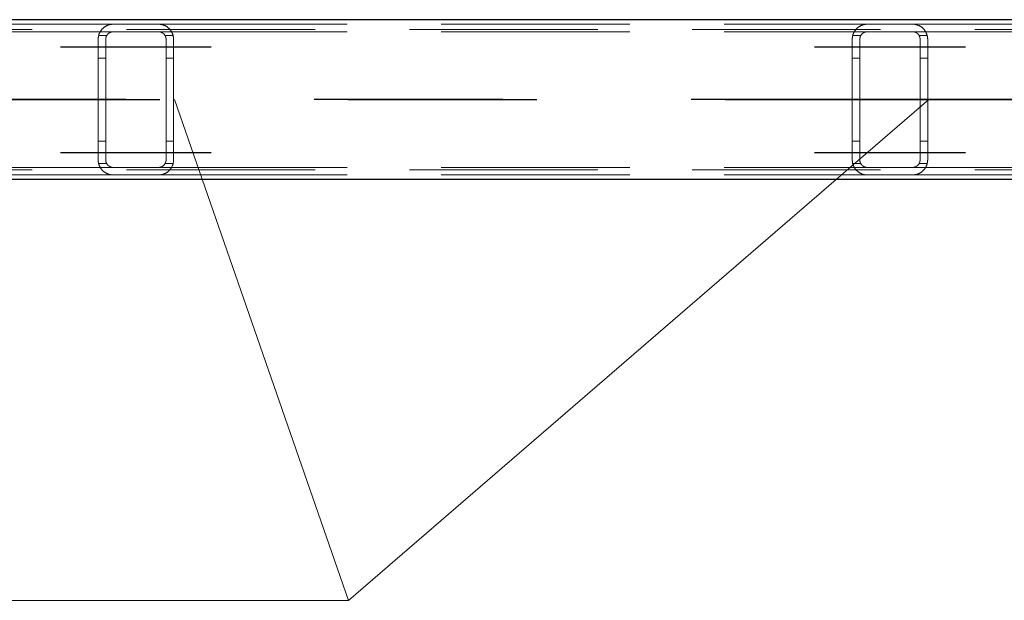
# Model space of a CAD drawing. Header units: millimetres. Extents: x -851 to 2, y 9346 to 10016.
# Tile 447 of 505: x -206 to -193, y 9574 to 9582. Entities that reach past the tile are written whole.
import ezdxf

# ---------------------------------------------------------------- set-up
doc = ezdxf.new("R2010")
doc.units = ezdxf.units.MM
doc.header["$LTSCALE"] = 10
doc.linetypes.add('HIDDEN', pattern=[0.375, 0.25, -0.125])
doc.linetypes.add('MITTE', pattern=[2, 1.25, -0.25, 0.25, -0.25])
for name, color, linetype, lineweight in [('PS_Hidden', 2, 'HIDDEN', 9), ('PS_Pos', 1, 'Continuous', 15), ('PS_Shape', 161, 'Continuous', 30), ('PS_SOLID', 7, 'Continuous', 30)]:
    doc.layers.add(name, color=color, linetype=linetype, lineweight=lineweight)
doc.layers.add('PS_Mid', color=5, linetype='MITTE')

# ---------------------------------------------------------------- blocks, each defined once
blk = doc.blocks.new('*X865')
at = {"layer": 'PS_Hidden', "color": 2, "linetype": 'HIDDEN'}
for p, q in [((-214.192, 9581.828), (-204.792, 9581.828)), ((-204.888, 9581.804), (-204.883, 9581.806)), ((-204.883, 9581.806), (-204.879, 9581.809)), ((-204.879, 9581.809), (-204.874, 9581.811)), ((-204.874, 9581.811), (-204.869, 9581.813)), ((-204.869, 9581.813), (-204.864, 9581.815)), ((-204.864, 9581.815), (-204.858, 9581.817)), ((-204.858, 9581.817), (-204.853, 9581.819)), ((-204.853, 9581.819), (-204.847, 9581.821)), ((-204.847, 9581.821), (-204.842, 9581.822)), ((-204.842, 9581.822), (-204.835, 9581.824)), ((-204.835, 9581.824), (-204.829, 9581.825)), ((-204.829, 9581.825), (-204.822, 9581.826)), ((-204.822, 9581.826), (-204.815, 9581.827)), ((-204.815, 9581.827), (-204.807, 9581.828)), ((-204.807, 9581.828), (-204.8, 9581.828)), ((-204.8, 9581.828), (-204.792, 9581.828)), ((-204.792, 9581.828), (-204.192, 9581.828)), ((-204.792, 9581.828), (-204.792, 9581.828)), ((-204.192, 9581.828), (-194.792, 9581.828)), ((-204.192, 9581.828), (-204.185, 9581.828)), ((-204.185, 9581.828), (-204.178, 9581.828)), ((-204.178, 9581.828), (-204.171, 9581.827)), ((-204.171, 9581.827), (-204.164, 9581.826)), ((-204.164, 9581.826), (-204.157, 9581.825)), ((-204.157, 9581.825), (-204.15, 9581.824)), ((-204.15, 9581.824), (-204.143, 9581.822)), ((-204.143, 9581.822), (-204.137, 9581.821)), ((-204.137, 9581.821), (-204.131, 9581.819)), ((-204.131, 9581.819), (-204.126, 9581.817)), ((-204.126, 9581.817), (-204.121, 9581.815)), ((-204.121, 9581.815), (-204.116, 9581.813)), ((-204.116, 9581.813), (-204.111, 9581.811)), ((-204.111, 9581.811), (-204.106, 9581.809)), ((-204.106, 9581.809), (-204.101, 9581.806)), ((-204.101, 9581.806), (-204.096, 9581.804)), ((-194.888, 9581.804), (-194.883, 9581.806)), ((-194.883, 9581.806), (-194.879, 9581.809)), ((-194.879, 9581.809), (-194.874, 9581.811)), ((-194.874, 9581.811), (-194.869, 9581.813)), ((-194.869, 9581.813), (-194.864, 9581.815)), ((-194.864, 9581.815), (-194.858, 9581.817)), ((-194.858, 9581.817), (-194.853, 9581.819)), ((-194.853, 9581.819), (-194.847, 9581.821)), ((-194.847, 9581.821), (-194.842, 9581.822)), ((-194.842, 9581.822), (-194.835, 9581.824)), ((-194.835, 9581.824), (-194.829, 9581.825)), ((-194.829, 9581.825), (-194.822, 9581.826)), ((-194.822, 9581.826), (-194.815, 9581.827)), ((-194.815, 9581.827), (-194.807, 9581.828)), ((-194.807, 9581.828), (-194.8, 9581.828)), ((-194.8, 9581.828), (-194.792, 9581.828)), ((-194.792, 9581.828), (-194.192, 9581.828)), ((-194.792, 9581.828), (-194.792, 9581.828)), ((-194.192, 9581.828), (-184.844, 9581.828)), ((-194.192, 9581.828), (-194.185, 9581.828)), ((-194.185, 9581.828), (-194.178, 9581.828)), ((-194.178, 9581.828), (-194.171, 9581.827)), ((-194.171, 9581.827), (-194.164, 9581.826)), ((-194.164, 9581.826), (-194.157, 9581.825)), ((-194.157, 9581.825), (-194.15, 9581.824)), ((-194.15, 9581.824), (-194.143, 9581.822)), ((-194.143, 9581.822), (-194.137, 9581.821)), ((-194.137, 9581.821), (-194.131, 9581.819)), ((-194.131, 9581.819), (-194.126, 9581.817)), ((-194.126, 9581.817), (-194.121, 9581.815)), ((-194.121, 9581.815), (-194.116, 9581.813)), ((-194.116, 9581.813), (-194.111, 9581.811)), ((-194.111, 9581.811), (-194.106, 9581.809)), ((-194.106, 9581.809), (-194.101, 9581.806)), ((-194.101, 9581.806), (-194.096, 9581.804)), ((-187.116, 9581.758), (-423.956, 9581.758)), ((-214.192, 9581.728), (-204.792, 9581.728)), ((-204.988, 9581.672), (-204.987, 9581.676)), ((-204.987, 9581.676), (-204.985, 9581.681)), ((-204.879, 9581.678), (-204.986, 9581.678)), ((-204.985, 9581.681), (-204.984, 9581.685)), ((-204.984, 9581.685), (-204.983, 9581.69)), ((-204.983, 9581.69), (-204.981, 9581.694)), ((-204.981, 9581.694), (-204.98, 9581.699)), ((-204.98, 9581.699), (-204.978, 9581.703)), ((-204.978, 9581.703), (-204.976, 9581.708)), ((-204.976, 9581.708), (-204.974, 9581.712)), ((-204.974, 9581.712), (-204.972, 9581.716)), ((-204.972, 9581.716), (-204.97, 9581.72)), ((-204.97, 9581.72), (-204.968, 9581.724)), ((-204.968, 9581.724), (-204.966, 9581.728)), ((-204.966, 9581.728), (-204.963, 9581.732)), ((-204.963, 9581.732), (-204.961, 9581.736)), ((-204.961, 9581.736), (-204.958, 9581.74)), ((-204.958, 9581.74), (-204.956, 9581.744)), ((-204.956, 9581.744), (-204.953, 9581.747)), ((-204.953, 9581.747), (-204.95, 9581.751)), ((-204.95, 9581.751), (-204.948, 9581.754)), ((-204.948, 9581.754), (-204.945, 9581.758)), ((-204.945, 9581.758), (-204.942, 9581.761)), ((-204.942, 9581.761), (-204.939, 9581.765)), ((-204.939, 9581.765), (-204.936, 9581.768)), ((-204.936, 9581.768), (-204.933, 9581.771)), ((-204.933, 9581.771), (-204.929, 9581.774)), ((-204.929, 9581.774), (-204.926, 9581.777)), ((-204.926, 9581.777), (-204.923, 9581.78)), ((-204.923, 9581.78), (-204.92, 9581.783)), ((-204.92, 9581.783), (-204.916, 9581.786)), ((-204.916, 9581.786), (-204.913, 9581.788)), ((-204.913, 9581.788), (-204.909, 9581.791)), ((-204.909, 9581.791), (-204.905, 9581.794)), ((-204.905, 9581.794), (-204.901, 9581.796)), ((-204.901, 9581.796), (-204.897, 9581.799)), ((-204.897, 9581.799), (-204.893, 9581.801)), ((-204.893, 9581.801), (-204.888, 9581.804)), ((-204.88, 9581.676), (-204.881, 9581.674)), ((-204.879, 9581.678), (-204.88, 9581.676)), ((-204.878, 9581.68), (-204.879, 9581.678)), ((-204.877, 9581.682), (-204.878, 9581.68)), ((-204.875, 9581.684), (-204.877, 9581.682)), ((-204.874, 9581.686), (-204.875, 9581.684)), ((-204.873, 9581.688), (-204.874, 9581.686)), ((-204.871, 9581.69), (-204.873, 9581.688)), ((-204.87, 9581.692), (-204.871, 9581.69)), ((-204.868, 9581.693), (-204.87, 9581.692)), ((-204.867, 9581.695), (-204.868, 9581.693)), ((-204.865, 9581.697), (-204.867, 9581.695)), ((-204.864, 9581.699), (-204.865, 9581.697)), ((-204.862, 9581.7), (-204.864, 9581.699)), ((-204.86, 9581.702), (-204.862, 9581.7)), ((-204.858, 9581.703), (-204.86, 9581.702)), ((-204.857, 9581.705), (-204.858, 9581.703)), ((-204.855, 9581.707), (-204.857, 9581.705)), ((-204.853, 9581.708), (-204.855, 9581.707)), ((-204.851, 9581.71), (-204.853, 9581.708)), ((-204.849, 9581.711), (-204.851, 9581.71)), ((-204.847, 9581.712), (-204.849, 9581.711)), ((-204.844, 9581.714), (-204.847, 9581.712)), ((-204.842, 9581.715), (-204.844, 9581.714)), ((-204.84, 9581.717), (-204.842, 9581.715)), ((-204.837, 9581.718), (-204.84, 9581.717)), ((-204.835, 9581.719), (-204.837, 9581.718)), ((-204.832, 9581.72), (-204.835, 9581.719)), ((-204.829, 9581.721), (-204.832, 9581.72)), ((-204.827, 9581.722), (-204.829, 9581.721)), ((-204.824, 9581.723), (-204.827, 9581.722)), ((-204.821, 9581.724), (-204.824, 9581.723)), ((-204.818, 9581.725), (-204.821, 9581.724)), ((-204.815, 9581.726), (-204.818, 9581.725)), ((-204.812, 9581.726), (-204.815, 9581.726)), ((-204.809, 9581.727), (-204.812, 9581.726)), ((-204.806, 9581.728), (-204.809, 9581.727)), ((-204.802, 9581.728), (-204.806, 9581.728)), ((-204.799, 9581.728), (-204.802, 9581.728)), ((-204.796, 9581.728), (-204.799, 9581.728)), ((-204.792, 9581.728), (-204.796, 9581.728)), ((-204.192, 9581.728), (-204.792, 9581.728)), ((-204.192, 9581.728), (-194.792, 9581.728)), ((-204.189, 9581.728), (-204.192, 9581.728)), ((-204.192, 9581.728), (-204.192, 9581.728)), ((-204.186, 9581.728), (-204.189, 9581.728)), ((-204.183, 9581.728), (-204.186, 9581.728)), ((-204.179, 9581.728), (-204.183, 9581.728)), ((-204.176, 9581.727), (-204.179, 9581.728)), ((-204.173, 9581.726), (-204.176, 9581.727)), ((-204.169, 9581.726), (-204.173, 9581.726)), ((-204.166, 9581.725), (-204.169, 9581.726)), ((-204.163, 9581.724), (-204.166, 9581.725)), ((-204.16, 9581.723), (-204.163, 9581.724)), ((-204.157, 9581.722), (-204.16, 9581.723)), ((-204.155, 9581.721), (-204.157, 9581.722)), ((-204.152, 9581.72), (-204.155, 9581.721)), ((-204.149, 9581.719), (-204.152, 9581.72)), ((-204.147, 9581.717), (-204.149, 9581.719)), ((-204.144, 9581.716), (-204.147, 9581.717)), ((-204.142, 9581.715), (-204.144, 9581.716)), ((-204.139, 9581.713), (-204.142, 9581.715)), ((-204.137, 9581.712), (-204.139, 9581.713)), ((-204.135, 9581.71), (-204.137, 9581.712)), ((-204.133, 9581.709), (-204.135, 9581.71)), ((-204.131, 9581.707), (-204.133, 9581.709)), ((-204.129, 9581.705), (-204.131, 9581.707)), ((-204.127, 9581.704), (-204.129, 9581.705)), ((-204.125, 9581.702), (-204.127, 9581.704)), ((-204.123, 9581.7), (-204.125, 9581.702)), ((-204.121, 9581.699), (-204.123, 9581.7)), ((-204.12, 9581.697), (-204.121, 9581.699)), ((-204.118, 9581.695), (-204.12, 9581.697)), ((-204.117, 9581.694), (-204.118, 9581.695)), ((-204.115, 9581.692), (-204.117, 9581.694)), ((-204.114, 9581.69), (-204.115, 9581.692)), ((-204.112, 9581.688), (-204.114, 9581.69)), ((-204.111, 9581.686), (-204.112, 9581.688)), ((-204.11, 9581.685), (-204.111, 9581.686)), ((-204.108, 9581.683), (-204.11, 9581.685)), ((-204.107, 9581.681), (-204.108, 9581.683)), ((-204.106, 9581.679), (-204.107, 9581.681)), ((-204.105, 9581.677), (-204.106, 9581.679)), ((-203.999, 9581.678), (-204.106, 9581.678)), ((-204.104, 9581.675), (-204.105, 9581.677)), ((-204.103, 9581.673), (-204.104, 9581.675)), ((-204.096, 9581.804), (-204.092, 9581.801)), ((-204.092, 9581.801), (-204.087, 9581.798)), ((-204.087, 9581.798), (-204.083, 9581.796)), ((-204.083, 9581.796), (-204.079, 9581.793)), ((-204.079, 9581.793), (-204.075, 9581.79)), ((-204.075, 9581.79), (-204.071, 9581.787)), ((-204.071, 9581.787), (-204.067, 9581.784)), ((-204.067, 9581.784), (-204.063, 9581.781)), ((-204.063, 9581.781), (-204.06, 9581.778)), ((-204.06, 9581.778), (-204.056, 9581.775)), ((-204.056, 9581.775), (-204.053, 9581.772)), ((-204.053, 9581.772), (-204.05, 9581.769)), ((-204.05, 9581.769), (-204.047, 9581.766)), ((-204.047, 9581.766), (-204.044, 9581.763)), ((-204.044, 9581.763), (-204.041, 9581.759)), ((-204.041, 9581.759), (-204.038, 9581.756)), ((-204.038, 9581.756), (-204.036, 9581.753)), ((-204.036, 9581.753), (-204.033, 9581.749)), ((-204.033, 9581.749), (-204.03, 9581.745)), ((-204.03, 9581.745), (-204.028, 9581.742)), ((-204.028, 9581.742), (-204.025, 9581.738)), ((-204.025, 9581.738), (-204.023, 9581.734)), ((-204.023, 9581.734), (-204.02, 9581.73)), ((-204.02, 9581.73), (-204.018, 9581.726)), ((-204.018, 9581.726), (-204.016, 9581.722)), ((-204.016, 9581.722), (-204.014, 9581.718)), ((-204.014, 9581.718), (-204.012, 9581.714)), ((-204.012, 9581.714), (-204.01, 9581.71)), ((-204.01, 9581.71), (-204.008, 9581.706)), ((-204.008, 9581.706), (-204.006, 9581.702)), ((-204.006, 9581.702), (-204.005, 9581.697)), ((-204.005, 9581.697), (-204.003, 9581.693)), ((-204.003, 9581.693), (-204.002, 9581.688)), ((-204.002, 9581.688), (-204, 9581.684)), ((-204, 9581.684), (-203.999, 9581.679)), ((-203.999, 9581.679), (-203.998, 9581.675)), ((-203.998, 9581.675), (-203.997, 9581.67)), ((-194.988, 9581.672), (-194.987, 9581.676)), ((-194.987, 9581.676), (-194.985, 9581.681)), ((-194.879, 9581.678), (-194.986, 9581.678)), ((-194.985, 9581.681), (-194.984, 9581.685)), ((-194.984, 9581.685), (-194.983, 9581.69)), ((-194.983, 9581.69), (-194.981, 9581.694)), ((-194.981, 9581.694), (-194.98, 9581.699)), ((-194.98, 9581.699), (-194.978, 9581.703)), ((-194.978, 9581.703), (-194.976, 9581.708)), ((-194.976, 9581.708), (-194.974, 9581.712)), ((-194.974, 9581.712), (-194.972, 9581.716)), ((-194.972, 9581.716), (-194.97, 9581.72)), ((-194.97, 9581.72), (-194.968, 9581.724)), ((-194.968, 9581.724), (-194.966, 9581.728)), ((-194.966, 9581.728), (-194.963, 9581.732)), ((-194.963, 9581.732), (-194.961, 9581.736)), ((-194.961, 9581.736), (-194.958, 9581.74)), ((-194.958, 9581.74), (-194.956, 9581.744)), ((-194.956, 9581.744), (-194.953, 9581.747)), ((-194.953, 9581.747), (-194.95, 9581.751)), ((-194.95, 9581.751), (-194.948, 9581.754)), ((-194.948, 9581.754), (-194.945, 9581.758)), ((-194.945, 9581.758), (-194.942, 9581.761)), ((-194.942, 9581.761), (-194.939, 9581.765)), ((-194.939, 9581.765), (-194.936, 9581.768)), ((-194.936, 9581.768), (-194.933, 9581.771)), ((-194.933, 9581.771), (-194.929, 9581.774)), ((-194.929, 9581.774), (-194.926, 9581.777)), ((-194.926, 9581.777), (-194.923, 9581.78)), ((-194.923, 9581.78), (-194.92, 9581.783)), ((-194.92, 9581.783), (-194.916, 9581.786)), ((-194.916, 9581.786), (-194.913, 9581.788)), ((-194.913, 9581.788), (-194.909, 9581.791)), ((-194.909, 9581.791), (-194.905, 9581.794)), ((-194.905, 9581.794), (-194.901, 9581.796)), ((-194.901, 9581.796), (-194.897, 9581.799)), ((-194.897, 9581.799), (-194.893, 9581.801)), ((-194.893, 9581.801), (-194.888, 9581.804)), ((-194.88, 9581.676), (-194.881, 9581.674)), ((-194.879, 9581.678), (-194.88, 9581.676)), ((-194.878, 9581.68), (-194.879, 9581.678)), ((-194.877, 9581.682), (-194.878, 9581.68)), ((-194.875, 9581.684), (-194.877, 9581.682)), ((-194.874, 9581.686), (-194.875, 9581.684)), ((-194.873, 9581.688), (-194.874, 9581.686)), ((-194.871, 9581.69), (-194.873, 9581.688)), ((-194.87, 9581.692), (-194.871, 9581.69)), ((-194.868, 9581.693), (-194.87, 9581.692)), ((-194.867, 9581.695), (-194.868, 9581.693)), ((-194.865, 9581.697), (-194.867, 9581.695)), ((-194.864, 9581.699), (-194.865, 9581.697)), ((-194.862, 9581.7), (-194.864, 9581.699)), ((-194.86, 9581.702), (-194.862, 9581.7)), ((-194.858, 9581.703), (-194.86, 9581.702)), ((-194.857, 9581.705), (-194.858, 9581.703)), ((-194.855, 9581.707), (-194.857, 9581.705)), ((-194.853, 9581.708), (-194.855, 9581.707)), ((-194.851, 9581.71), (-194.853, 9581.708)), ((-194.849, 9581.711), (-194.851, 9581.71)), ((-194.847, 9581.712), (-194.849, 9581.711)), ((-194.844, 9581.714), (-194.847, 9581.712)), ((-194.842, 9581.715), (-194.844, 9581.714)), ((-194.84, 9581.717), (-194.842, 9581.715)), ((-194.837, 9581.718), (-194.84, 9581.717)), ((-194.835, 9581.719), (-194.837, 9581.718)), ((-194.832, 9581.72), (-194.835, 9581.719)), ((-194.829, 9581.721), (-194.832, 9581.72)), ((-194.827, 9581.722), (-194.829, 9581.721)), ((-194.824, 9581.723), (-194.827, 9581.722)), ((-194.821, 9581.724), (-194.824, 9581.723)), ((-194.818, 9581.725), (-194.821, 9581.724)), ((-194.815, 9581.726), (-194.818, 9581.725)), ((-194.812, 9581.726), (-194.815, 9581.726)), ((-194.809, 9581.727), (-194.812, 9581.726)), ((-194.806, 9581.728), (-194.809, 9581.727)), ((-194.802, 9581.728), (-194.806, 9581.728)), ((-194.799, 9581.728), (-194.802, 9581.728)), ((-194.796, 9581.728), (-194.799, 9581.728)), ((-194.792, 9581.728), (-194.796, 9581.728)), ((-194.192, 9581.728), (-194.792, 9581.728)), ((-194.192, 9581.728), (-185.052, 9581.728)), ((-194.189, 9581.728), (-194.192, 9581.728)), ((-194.186, 9581.728), (-194.189, 9581.728)), ((-194.183, 9581.728), (-194.186, 9581.728)), ((-194.179, 9581.728), (-194.183, 9581.728)), ((-194.176, 9581.727), (-194.179, 9581.728)), ((-194.173, 9581.726), (-194.176, 9581.727)), ((-194.169, 9581.726), (-194.173, 9581.726)), ((-194.166, 9581.725), (-194.169, 9581.726)), ((-194.163, 9581.724), (-194.166, 9581.725)), ((-194.16, 9581.723), (-194.163, 9581.724)), ((-194.157, 9581.722), (-194.16, 9581.723)), ((-194.155, 9581.721), (-194.157, 9581.722)), ((-194.152, 9581.72), (-194.155, 9581.721)), ((-194.149, 9581.719), (-194.152, 9581.72)), ((-194.147, 9581.717), (-194.149, 9581.719)), ((-194.144, 9581.716), (-194.147, 9581.717)), ((-194.142, 9581.715), (-194.144, 9581.716)), ((-194.139, 9581.713), (-194.142, 9581.715)), ((-194.137, 9581.712), (-194.139, 9581.713)), ((-194.135, 9581.71), (-194.137, 9581.712)), ((-194.133, 9581.709), (-194.135, 9581.71)), ((-194.131, 9581.707), (-194.133, 9581.709)), ((-194.129, 9581.705), (-194.131, 9581.707)), ((-194.127, 9581.704), (-194.129, 9581.705)), ((-194.125, 9581.702), (-194.127, 9581.704)), ((-194.123, 9581.7), (-194.125, 9581.702)), ((-194.121, 9581.699), (-194.123, 9581.7)), ((-194.12, 9581.697), (-194.121, 9581.699)), ((-194.118, 9581.695), (-194.12, 9581.697)), ((-194.117, 9581.694), (-194.118, 9581.695)), ((-194.115, 9581.692), (-194.117, 9581.694)), ((-194.114, 9581.69), (-194.115, 9581.692)), ((-194.112, 9581.688), (-194.114, 9581.69)), ((-194.111, 9581.686), (-194.112, 9581.688)), ((-194.11, 9581.685), (-194.111, 9581.686)), ((-194.108, 9581.683), (-194.11, 9581.685)), ((-194.107, 9581.681), (-194.108, 9581.683)), ((-194.106, 9581.679), (-194.107, 9581.681)), ((-194.105, 9581.677), (-194.106, 9581.679)), ((-193.999, 9581.678), (-194.106, 9581.678)), ((-194.104, 9581.675), (-194.105, 9581.677)), ((-194.103, 9581.673), (-194.104, 9581.675)), ((-194.096, 9581.804), (-194.092, 9581.801)), ((-194.092, 9581.801), (-194.087, 9581.798)), ((-194.087, 9581.798), (-194.083, 9581.796)), ((-194.083, 9581.796), (-194.079, 9581.793)), ((-194.079, 9581.793), (-194.075, 9581.79)), ((-194.075, 9581.79), (-194.071, 9581.787)), ((-194.071, 9581.787), (-194.067, 9581.784)), ((-194.067, 9581.784), (-194.063, 9581.781)), ((-194.063, 9581.781), (-194.06, 9581.778)), ((-194.06, 9581.778), (-194.056, 9581.775)), ((-194.056, 9581.775), (-194.053, 9581.772)), ((-194.053, 9581.772), (-194.05, 9581.769)), ((-194.05, 9581.769), (-194.047, 9581.766)), ((-194.047, 9581.766), (-194.044, 9581.763)), ((-194.044, 9581.763), (-194.041, 9581.759)), ((-194.041, 9581.759), (-194.038, 9581.756)), ((-194.038, 9581.756), (-194.036, 9581.753)), ((-194.036, 9581.753), (-194.033, 9581.749)), ((-194.033, 9581.749), (-194.03, 9581.745)), ((-194.03, 9581.745), (-194.028, 9581.742)), ((-194.028, 9581.742), (-194.025, 9581.738)), ((-194.025, 9581.738), (-194.023, 9581.734)), ((-194.023, 9581.734), (-194.02, 9581.73)), ((-194.02, 9581.73), (-194.018, 9581.726)), ((-194.018, 9581.726), (-194.016, 9581.722)), ((-194.016, 9581.722), (-194.014, 9581.718)), ((-194.014, 9581.718), (-194.012, 9581.714)), ((-194.012, 9581.714), (-194.01, 9581.71)), ((-194.01, 9581.71), (-194.008, 9581.706)), ((-194.008, 9581.706), (-194.006, 9581.702)), ((-194.006, 9581.702), (-194.005, 9581.697)), ((-194.005, 9581.697), (-194.003, 9581.693)), ((-194.003, 9581.693), (-194.002, 9581.688)), ((-194.002, 9581.688), (-194, 9581.684)), ((-194, 9581.684), (-193.999, 9581.679)), ((-193.999, 9581.679), (-193.998, 9581.675)), ((-193.998, 9581.675), (-193.997, 9581.67)), ((-204.992, 9581.643), (-204.991, 9581.648)), ((-204.992, 9581.638), (-204.992, 9581.643)), ((-204.992, 9581.633), (-204.992, 9581.638)), ((-204.992, 9581.628), (-204.992, 9581.633)), ((-204.992, 9580.028), (-204.992, 9581.628)), ((-204.991, 9581.653), (-204.99, 9581.657)), ((-204.991, 9581.648), (-204.991, 9581.653)), ((-204.99, 9581.657), (-204.989, 9581.662)), ((-204.989, 9581.667), (-204.988, 9581.672)), ((-204.989, 9581.662), (-204.989, 9581.667)), ((-204.891, 9581.642), (-204.892, 9581.64)), ((-204.892, 9581.64), (-204.892, 9581.637)), ((-204.892, 9581.637), (-204.892, 9581.635)), ((-204.892, 9581.635), (-204.892, 9581.633)), ((-204.892, 9581.633), (-204.892, 9581.631)), ((-204.892, 9581.631), (-204.892, 9581.628)), ((-204.892, 9581.628), (-204.892, 9580.028)), ((-204.89, 9581.648), (-204.891, 9581.646)), ((-204.891, 9581.646), (-204.891, 9581.644)), ((-204.891, 9581.644), (-204.891, 9581.642)), ((-204.889, 9581.653), (-204.89, 9581.651)), ((-204.89, 9581.651), (-204.89, 9581.648)), ((-204.888, 9581.657), (-204.889, 9581.655)), ((-204.889, 9581.655), (-204.889, 9581.653)), ((-204.887, 9581.659), (-204.888, 9581.657)), ((-204.886, 9581.664), (-204.887, 9581.662)), ((-204.887, 9581.662), (-204.887, 9581.659)), ((-204.885, 9581.666), (-204.886, 9581.664)), ((-204.884, 9581.668), (-204.885, 9581.666)), ((-204.883, 9581.67), (-204.884, 9581.668)), ((-204.882, 9581.672), (-204.883, 9581.67)), ((-204.881, 9581.674), (-204.882, 9581.672)), ((-204.102, 9581.671), (-204.103, 9581.673)), ((-204.101, 9581.669), (-204.102, 9581.671)), ((-204.1, 9581.667), (-204.101, 9581.669)), ((-204.099, 9581.665), (-204.1, 9581.667)), ((-204.098, 9581.663), (-204.099, 9581.665)), ((-204.098, 9581.66), (-204.098, 9581.663)), ((-204.097, 9581.658), (-204.098, 9581.66)), ((-204.096, 9581.656), (-204.097, 9581.658)), ((-204.096, 9581.654), (-204.096, 9581.656)), ((-204.095, 9581.652), (-204.096, 9581.654)), ((-204.095, 9581.65), (-204.095, 9581.652)), ((-204.094, 9581.648), (-204.095, 9581.65)), ((-204.094, 9581.645), (-204.094, 9581.648)), ((-204.094, 9581.643), (-204.094, 9581.645)), ((-204.093, 9581.641), (-204.094, 9581.643)), ((-204.093, 9581.639), (-204.093, 9581.641)), ((-204.093, 9581.637), (-204.093, 9581.639)), ((-204.093, 9581.635), (-204.093, 9581.637)), ((-204.092, 9581.633), (-204.093, 9581.635)), ((-204.092, 9581.63), (-204.092, 9581.633)), ((-204.092, 9581.628), (-204.092, 9581.63)), ((-204.092, 9580.028), (-204.092, 9581.628)), ((-203.997, 9581.67), (-203.996, 9581.666)), ((-203.996, 9581.666), (-203.995, 9581.661)), ((-203.995, 9581.661), (-203.994, 9581.656)), ((-203.994, 9581.656), (-203.994, 9581.652)), ((-203.994, 9581.652), (-203.993, 9581.647)), ((-203.993, 9581.647), (-203.993, 9581.642)), ((-203.993, 9581.642), (-203.993, 9581.638)), ((-203.993, 9581.638), (-203.992, 9581.633)), ((-203.992, 9581.633), (-203.992, 9581.628)), ((-203.992, 9581.628), (-203.992, 9580.028)), ((-203.992, 9581.628), (-203.992, 9581.628)), ((-194.992, 9581.643), (-194.991, 9581.648)), ((-194.992, 9581.638), (-194.992, 9581.643)), ((-194.992, 9581.633), (-194.992, 9581.638)), ((-194.992, 9581.628), (-194.992, 9581.633)), ((-194.992, 9580.028), (-194.992, 9581.628)), ((-194.991, 9581.653), (-194.99, 9581.657)), ((-194.991, 9581.648), (-194.991, 9581.653)), ((-194.99, 9581.657), (-194.989, 9581.662)), ((-194.989, 9581.667), (-194.988, 9581.672)), ((-194.989, 9581.662), (-194.989, 9581.667)), ((-194.891, 9581.642), (-194.892, 9581.64)), ((-194.892, 9581.64), (-194.892, 9581.637)), ((-194.892, 9581.637), (-194.892, 9581.635)), ((-194.892, 9581.635), (-194.892, 9581.633)), ((-194.892, 9581.633), (-194.892, 9581.631)), ((-194.892, 9581.631), (-194.892, 9581.628)), ((-194.892, 9581.628), (-194.892, 9580.028)), ((-194.89, 9581.648), (-194.891, 9581.646)), ((-194.891, 9581.646), (-194.891, 9581.644)), ((-194.891, 9581.644), (-194.891, 9581.642)), ((-194.889, 9581.653), (-194.89, 9581.651)), ((-194.89, 9581.651), (-194.89, 9581.648)), ((-194.888, 9581.657), (-194.889, 9581.655)), ((-194.889, 9581.655), (-194.889, 9581.653)), ((-194.887, 9581.659), (-194.888, 9581.657)), ((-194.886, 9581.664), (-194.887, 9581.662)), ((-194.887, 9581.662), (-194.887, 9581.659)), ((-194.885, 9581.666), (-194.886, 9581.664)), ((-194.884, 9581.668), (-194.885, 9581.666)), ((-194.883, 9581.67), (-194.884, 9581.668)), ((-194.882, 9581.672), (-194.883, 9581.67)), ((-194.881, 9581.674), (-194.882, 9581.672)), ((-194.102, 9581.671), (-194.103, 9581.673)), ((-194.101, 9581.669), (-194.102, 9581.671)), ((-194.1, 9581.667), (-194.101, 9581.669)), ((-194.099, 9581.665), (-194.1, 9581.667)), ((-194.098, 9581.663), (-194.099, 9581.665)), ((-194.098, 9581.66), (-194.098, 9581.663)), ((-194.097, 9581.658), (-194.098, 9581.66)), ((-194.096, 9581.656), (-194.097, 9581.658)), ((-194.096, 9581.654), (-194.096, 9581.656)), ((-194.095, 9581.652), (-194.096, 9581.654)), ((-194.095, 9581.65), (-194.095, 9581.652)), ((-194.094, 9581.648), (-194.095, 9581.65)), ((-194.094, 9581.645), (-194.094, 9581.648)), ((-194.094, 9581.643), (-194.094, 9581.645)), ((-194.093, 9581.641), (-194.094, 9581.643)), ((-194.093, 9581.639), (-194.093, 9581.641)), ((-194.093, 9581.637), (-194.093, 9581.639)), ((-194.093, 9581.635), (-194.093, 9581.637)), ((-194.092, 9581.633), (-194.093, 9581.635)), ((-194.092, 9581.63), (-194.092, 9581.633)), ((-194.092, 9581.628), (-194.092, 9581.63)), ((-194.092, 9580.028), (-194.092, 9581.628)), ((-193.997, 9581.67), (-193.996, 9581.666)), ((-193.996, 9581.666), (-193.995, 9581.661)), ((-193.995, 9581.661), (-193.994, 9581.656)), ((-193.994, 9581.656), (-193.994, 9581.652)), ((-193.994, 9581.652), (-193.993, 9581.647)), ((-193.993, 9581.647), (-193.993, 9581.642)), ((-193.993, 9581.642), (-193.993, 9581.638)), ((-193.993, 9581.638), (-193.992, 9581.633)), ((-193.992, 9581.633), (-193.992, 9581.628)), ((-193.992, 9581.628), (-193.992, 9580.028)), ((-204.892, 9581.378), (-204.992, 9581.378)), ((-203.992, 9581.378), (-204.092, 9581.378)), ((-194.892, 9581.378), (-194.992, 9581.378)), ((-193.992, 9581.378), (-194.092, 9581.378)), ((-204.892, 9580.278), (-204.992, 9580.278)), ((-203.992, 9580.278), (-204.092, 9580.278)), ((-194.892, 9580.278), (-194.992, 9580.278)), ((-193.992, 9580.278), (-194.092, 9580.278)), ((-204.992, 9580.024), (-204.992, 9580.028)), ((-204.992, 9580.028), (-204.992, 9580.028)), ((-204.992, 9580.019), (-204.992, 9580.024)), ((-204.992, 9580.014), (-204.992, 9580.019)), ((-204.991, 9580.009), (-204.992, 9580.014)), ((-204.991, 9580.004), (-204.991, 9580.009)), ((-204.99, 9579.999), (-204.991, 9580.004)), ((-204.989, 9579.995), (-204.99, 9579.999)), ((-204.989, 9579.99), (-204.989, 9579.995)), ((-204.988, 9579.985), (-204.989, 9579.99)), ((-204.987, 9579.981), (-204.988, 9579.985)), ((-204.985, 9579.976), (-204.987, 9579.981)), ((-204.879, 9579.978), (-204.986, 9579.978)), ((-204.892, 9580.028), (-204.892, 9580.026)), ((-204.892, 9580.026), (-204.892, 9580.024)), ((-204.892, 9580.024), (-204.892, 9580.022)), ((-204.892, 9580.022), (-204.892, 9580.019)), ((-204.892, 9580.019), (-204.892, 9580.017)), ((-204.892, 9580.017), (-204.891, 9580.015)), ((-204.891, 9580.015), (-204.891, 9580.013)), ((-204.891, 9580.013), (-204.891, 9580.011)), ((-204.891, 9580.011), (-204.89, 9580.008)), ((-204.89, 9580.008), (-204.89, 9580.006)), ((-204.89, 9580.006), (-204.889, 9580.004)), ((-204.889, 9580.004), (-204.889, 9580.002)), ((-204.889, 9580.002), (-204.888, 9580)), ((-204.888, 9580), (-204.887, 9579.997)), ((-204.887, 9579.997), (-204.887, 9579.995)), ((-204.887, 9579.995), (-204.886, 9579.993)), ((-204.886, 9579.993), (-204.885, 9579.991)), ((-204.885, 9579.991), (-204.884, 9579.989)), ((-204.884, 9579.989), (-204.883, 9579.987)), ((-204.883, 9579.987), (-204.882, 9579.985)), ((-204.882, 9579.985), (-204.881, 9579.983)), ((-204.881, 9579.983), (-204.88, 9579.981)), ((-204.88, 9579.981), (-204.879, 9579.978)), ((-204.879, 9579.978), (-204.878, 9579.977)), ((-204.107, 9579.976), (-204.106, 9579.978)), ((-204.106, 9579.978), (-204.105, 9579.98)), ((-203.999, 9579.978), (-204.106, 9579.978)), ((-204.105, 9579.98), (-204.104, 9579.982)), ((-204.104, 9579.982), (-204.103, 9579.984)), ((-204.103, 9579.984), (-204.102, 9579.986)), ((-204.102, 9579.986), (-204.101, 9579.988)), ((-204.101, 9579.988), (-204.1, 9579.99)), ((-204.1, 9579.99), (-204.099, 9579.992)), ((-204.099, 9579.992), (-204.098, 9579.994)), ((-204.098, 9579.996), (-204.097, 9579.999)), ((-204.098, 9579.994), (-204.098, 9579.996)), ((-204.097, 9579.999), (-204.096, 9580.001)), ((-204.096, 9580.003), (-204.095, 9580.005)), ((-204.096, 9580.001), (-204.096, 9580.003)), ((-204.095, 9580.007), (-204.094, 9580.009)), ((-204.095, 9580.005), (-204.095, 9580.007)), ((-204.094, 9580.014), (-204.093, 9580.016)), ((-204.094, 9580.011), (-204.094, 9580.014)), ((-204.094, 9580.009), (-204.094, 9580.011)), ((-204.093, 9580.022), (-204.092, 9580.024)), ((-204.093, 9580.02), (-204.093, 9580.022)), ((-204.093, 9580.018), (-204.093, 9580.02)), ((-204.093, 9580.016), (-204.093, 9580.018)), ((-204.092, 9580.026), (-204.092, 9580.028)), ((-204.092, 9580.024), (-204.092, 9580.026)), ((-203.999, 9579.977), (-204, 9579.973)), ((-203.998, 9579.982), (-203.999, 9579.977)), ((-203.997, 9579.987), (-203.998, 9579.982)), ((-203.996, 9579.991), (-203.997, 9579.987)), ((-203.995, 9579.996), (-203.996, 9579.991)), ((-203.994, 9580), (-203.995, 9579.996)), ((-203.993, 9580.01), (-203.994, 9580.005)), ((-203.994, 9580.005), (-203.994, 9580)), ((-203.992, 9580.024), (-203.993, 9580.019)), ((-203.993, 9580.019), (-203.993, 9580.014)), ((-203.993, 9580.014), (-203.993, 9580.01)), ((-203.992, 9580.028), (-203.992, 9580.024)), ((-194.992, 9580.024), (-194.992, 9580.028)), ((-194.992, 9580.028), (-194.992, 9580.028)), ((-194.992, 9580.019), (-194.992, 9580.024)), ((-194.992, 9580.014), (-194.992, 9580.019)), ((-194.991, 9580.009), (-194.992, 9580.014)), ((-194.991, 9580.004), (-194.991, 9580.009)), ((-194.99, 9579.999), (-194.991, 9580.004)), ((-194.989, 9579.995), (-194.99, 9579.999)), ((-194.989, 9579.99), (-194.989, 9579.995)), ((-194.988, 9579.985), (-194.989, 9579.99)), ((-194.987, 9579.981), (-194.988, 9579.985)), ((-194.985, 9579.976), (-194.987, 9579.981)), ((-194.879, 9579.978), (-194.986, 9579.978)), ((-194.892, 9580.028), (-194.892, 9580.026)), ((-194.892, 9580.026), (-194.892, 9580.024)), ((-194.892, 9580.024), (-194.892, 9580.022)), ((-194.892, 9580.022), (-194.892, 9580.019)), ((-194.892, 9580.019), (-194.892, 9580.017)), ((-194.892, 9580.017), (-194.891, 9580.015)), ((-194.891, 9580.015), (-194.891, 9580.013)), ((-194.891, 9580.013), (-194.891, 9580.011)), ((-194.891, 9580.011), (-194.89, 9580.008)), ((-194.89, 9580.008), (-194.89, 9580.006)), ((-194.89, 9580.006), (-194.889, 9580.004)), ((-194.889, 9580.004), (-194.889, 9580.002)), ((-194.889, 9580.002), (-194.888, 9580)), ((-194.888, 9580), (-194.887, 9579.997)), ((-194.887, 9579.997), (-194.887, 9579.995)), ((-194.887, 9579.995), (-194.886, 9579.993)), ((-194.886, 9579.993), (-194.885, 9579.991)), ((-194.885, 9579.991), (-194.884, 9579.989)), ((-194.884, 9579.989), (-194.883, 9579.987)), ((-194.883, 9579.987), (-194.882, 9579.985)), ((-194.882, 9579.985), (-194.881, 9579.983)), ((-194.881, 9579.983), (-194.88, 9579.981)), ((-194.88, 9579.981), (-194.879, 9579.978)), ((-194.879, 9579.978), (-194.878, 9579.977)), ((-194.107, 9579.976), (-194.106, 9579.978)), ((-194.106, 9579.978), (-194.105, 9579.98)), ((-193.999, 9579.978), (-194.106, 9579.978)), ((-194.105, 9579.98), (-194.104, 9579.982)), ((-194.104, 9579.982), (-194.103, 9579.984)), ((-194.103, 9579.984), (-194.102, 9579.986)), ((-194.102, 9579.986), (-194.101, 9579.988)), ((-194.101, 9579.988), (-194.1, 9579.99)), ((-194.1, 9579.99), (-194.099, 9579.992)), ((-194.099, 9579.992), (-194.098, 9579.994)), ((-194.098, 9579.996), (-194.097, 9579.999)), ((-194.098, 9579.994), (-194.098, 9579.996)), ((-194.097, 9579.999), (-194.096, 9580.001)), ((-194.096, 9580.003), (-194.095, 9580.005)), ((-194.096, 9580.001), (-194.096, 9580.003)), ((-194.095, 9580.007), (-194.094, 9580.009)), ((-194.095, 9580.005), (-194.095, 9580.007)), ((-194.094, 9580.014), (-194.093, 9580.016)), ((-194.094, 9580.011), (-194.094, 9580.014)), ((-194.094, 9580.009), (-194.094, 9580.011)), ((-194.093, 9580.022), (-194.092, 9580.024)), ((-194.093, 9580.02), (-194.093, 9580.022)), ((-194.093, 9580.018), (-194.093, 9580.02)), ((-194.093, 9580.016), (-194.093, 9580.018)), ((-194.092, 9580.026), (-194.092, 9580.028)), ((-194.092, 9580.024), (-194.092, 9580.026)), ((-193.999, 9579.977), (-194, 9579.973)), ((-193.998, 9579.982), (-193.999, 9579.977)), ((-193.997, 9579.987), (-193.998, 9579.982)), ((-193.996, 9579.991), (-193.997, 9579.987)), ((-193.995, 9579.996), (-193.996, 9579.991)), ((-193.994, 9580), (-193.995, 9579.996)), ((-193.993, 9580.01), (-193.994, 9580.005)), ((-193.994, 9580.005), (-193.994, 9580)), ((-193.992, 9580.024), (-193.993, 9580.019)), ((-193.993, 9580.019), (-193.993, 9580.014)), ((-193.993, 9580.014), (-193.993, 9580.01)), ((-193.992, 9580.028), (-193.992, 9580.024)), ((-187.116, 9579.898), (-423.956, 9579.898)), ((-214.192, 9579.928), (-204.792, 9579.928)), ((-204.984, 9579.971), (-204.985, 9579.976)), ((-204.983, 9579.967), (-204.984, 9579.971)), ((-204.981, 9579.962), (-204.983, 9579.967)), ((-204.98, 9579.958), (-204.981, 9579.962)), ((-204.978, 9579.954), (-204.98, 9579.958)), ((-204.976, 9579.949), (-204.978, 9579.954)), ((-204.974, 9579.945), (-204.976, 9579.949)), ((-204.972, 9579.941), (-204.974, 9579.945)), ((-204.97, 9579.937), (-204.972, 9579.941)), ((-204.968, 9579.933), (-204.97, 9579.937)), ((-204.966, 9579.929), (-204.968, 9579.933)), ((-204.963, 9579.925), (-204.966, 9579.929)), ((-204.961, 9579.921), (-204.963, 9579.925)), ((-204.958, 9579.917), (-204.961, 9579.921)), ((-204.956, 9579.913), (-204.958, 9579.917)), ((-204.953, 9579.909), (-204.956, 9579.913)), ((-204.95, 9579.906), (-204.953, 9579.909)), ((-204.948, 9579.902), (-204.95, 9579.906)), ((-204.945, 9579.899), (-204.948, 9579.902)), ((-204.942, 9579.896), (-204.945, 9579.899)), ((-204.939, 9579.892), (-204.942, 9579.896)), ((-204.936, 9579.889), (-204.939, 9579.892)), ((-204.933, 9579.886), (-204.936, 9579.889)), ((-204.929, 9579.883), (-204.933, 9579.886)), ((-204.926, 9579.88), (-204.929, 9579.883)), ((-204.923, 9579.877), (-204.926, 9579.88)), ((-204.92, 9579.874), (-204.923, 9579.877)), ((-204.916, 9579.871), (-204.92, 9579.874)), ((-204.913, 9579.869), (-204.916, 9579.871)), ((-204.909, 9579.866), (-204.913, 9579.869)), ((-204.905, 9579.863), (-204.909, 9579.866)), ((-204.901, 9579.861), (-204.905, 9579.863)), ((-204.897, 9579.858), (-204.901, 9579.861)), ((-204.893, 9579.855), (-204.897, 9579.858)), ((-204.888, 9579.853), (-204.893, 9579.855)), ((-204.883, 9579.85), (-204.888, 9579.853)), ((-204.879, 9579.848), (-204.883, 9579.85)), ((-204.874, 9579.846), (-204.879, 9579.848)), ((-204.878, 9579.977), (-204.877, 9579.975)), ((-204.877, 9579.975), (-204.875, 9579.973)), ((-204.875, 9579.973), (-204.874, 9579.971)), ((-204.874, 9579.971), (-204.873, 9579.969)), ((-204.873, 9579.969), (-204.871, 9579.967)), ((-204.871, 9579.967), (-204.87, 9579.965)), ((-204.87, 9579.965), (-204.868, 9579.963)), ((-204.868, 9579.963), (-204.867, 9579.962)), ((-204.867, 9579.962), (-204.865, 9579.96)), ((-204.865, 9579.96), (-204.864, 9579.958)), ((-204.864, 9579.958), (-204.862, 9579.957)), ((-204.862, 9579.957), (-204.86, 9579.955)), ((-204.86, 9579.955), (-204.858, 9579.953)), ((-204.858, 9579.953), (-204.857, 9579.952)), ((-204.857, 9579.952), (-204.855, 9579.95)), ((-204.855, 9579.95), (-204.853, 9579.949)), ((-204.853, 9579.949), (-204.851, 9579.947)), ((-204.851, 9579.947), (-204.849, 9579.946)), ((-204.849, 9579.946), (-204.847, 9579.944)), ((-204.847, 9579.944), (-204.844, 9579.943)), ((-204.844, 9579.943), (-204.842, 9579.942)), ((-204.842, 9579.942), (-204.84, 9579.94)), ((-204.84, 9579.94), (-204.837, 9579.939)), ((-204.837, 9579.939), (-204.835, 9579.938)), ((-204.835, 9579.938), (-204.832, 9579.937)), ((-204.832, 9579.937), (-204.829, 9579.935)), ((-204.829, 9579.935), (-204.827, 9579.934)), ((-204.827, 9579.934), (-204.824, 9579.933)), ((-204.824, 9579.933), (-204.821, 9579.933)), ((-204.821, 9579.933), (-204.818, 9579.932)), ((-204.818, 9579.932), (-204.815, 9579.931)), ((-204.815, 9579.931), (-204.812, 9579.93)), ((-204.812, 9579.93), (-204.809, 9579.93)), ((-204.809, 9579.93), (-204.806, 9579.929)), ((-204.806, 9579.929), (-204.802, 9579.929)), ((-204.802, 9579.929), (-204.799, 9579.929)), ((-204.799, 9579.929), (-204.796, 9579.928)), ((-204.796, 9579.928), (-204.792, 9579.928)), ((-204.792, 9579.928), (-204.192, 9579.928)), ((-204.192, 9579.928), (-194.792, 9579.928)), ((-204.192, 9579.928), (-204.189, 9579.928)), ((-204.189, 9579.928), (-204.186, 9579.929)), ((-204.186, 9579.929), (-204.183, 9579.929)), ((-204.183, 9579.929), (-204.179, 9579.929)), ((-204.179, 9579.929), (-204.176, 9579.93)), ((-204.176, 9579.93), (-204.173, 9579.93)), ((-204.173, 9579.93), (-204.169, 9579.931)), ((-204.169, 9579.931), (-204.166, 9579.932)), ((-204.166, 9579.932), (-204.163, 9579.933)), ((-204.163, 9579.933), (-204.16, 9579.934)), ((-204.16, 9579.934), (-204.157, 9579.935)), ((-204.157, 9579.935), (-204.155, 9579.936)), ((-204.155, 9579.936), (-204.152, 9579.937)), ((-204.152, 9579.937), (-204.149, 9579.938)), ((-204.149, 9579.938), (-204.147, 9579.939)), ((-204.147, 9579.939), (-204.144, 9579.941)), ((-204.144, 9579.941), (-204.142, 9579.942)), ((-204.142, 9579.942), (-204.139, 9579.944)), ((-204.139, 9579.944), (-204.137, 9579.945)), ((-204.137, 9579.945), (-204.135, 9579.947)), ((-204.135, 9579.947), (-204.133, 9579.948)), ((-204.133, 9579.948), (-204.131, 9579.95)), ((-204.131, 9579.95), (-204.129, 9579.951)), ((-204.129, 9579.951), (-204.127, 9579.953)), ((-204.127, 9579.953), (-204.125, 9579.955)), ((-204.125, 9579.955), (-204.123, 9579.956)), ((-204.123, 9579.956), (-204.121, 9579.958)), ((-204.121, 9579.958), (-204.12, 9579.96)), ((-204.12, 9579.96), (-204.118, 9579.961)), ((-204.118, 9579.961), (-204.117, 9579.963)), ((-204.117, 9579.963), (-204.115, 9579.965)), ((-204.115, 9579.965), (-204.114, 9579.967)), ((-204.114, 9579.967), (-204.112, 9579.968)), ((-204.112, 9579.968), (-204.111, 9579.97)), ((-204.111, 9579.97), (-204.11, 9579.972)), ((-204.106, 9579.848), (-204.111, 9579.846)), ((-204.11, 9579.972), (-204.108, 9579.974)), ((-204.108, 9579.974), (-204.107, 9579.976)), ((-204.101, 9579.851), (-204.106, 9579.848)), ((-204.096, 9579.853), (-204.101, 9579.851)), ((-204.092, 9579.856), (-204.096, 9579.853)), ((-204.087, 9579.858), (-204.092, 9579.856)), ((-204.083, 9579.861), (-204.087, 9579.858)), ((-204.079, 9579.864), (-204.083, 9579.861)), ((-204.075, 9579.867), (-204.079, 9579.864)), ((-204.071, 9579.87), (-204.075, 9579.867)), ((-204.067, 9579.873), (-204.071, 9579.87)), ((-204.063, 9579.876), (-204.067, 9579.873)), ((-204.06, 9579.879), (-204.063, 9579.876)), ((-204.056, 9579.882), (-204.06, 9579.879)), ((-204.053, 9579.885), (-204.056, 9579.882)), ((-204.05, 9579.888), (-204.053, 9579.885)), ((-204.047, 9579.891), (-204.05, 9579.888)), ((-204.044, 9579.894), (-204.047, 9579.891)), ((-204.041, 9579.897), (-204.044, 9579.894)), ((-204.038, 9579.901), (-204.041, 9579.897)), ((-204.036, 9579.904), (-204.038, 9579.901)), ((-204.033, 9579.908), (-204.036, 9579.904)), ((-204.03, 9579.911), (-204.033, 9579.908)), ((-204.028, 9579.915), (-204.03, 9579.911)), ((-204.025, 9579.919), (-204.028, 9579.915)), ((-204.023, 9579.923), (-204.025, 9579.919)), ((-204.02, 9579.926), (-204.023, 9579.923)), ((-204.018, 9579.93), (-204.02, 9579.926)), ((-204.016, 9579.934), (-204.018, 9579.93)), ((-204.014, 9579.938), (-204.016, 9579.934)), ((-204.012, 9579.943), (-204.014, 9579.938)), ((-204.01, 9579.947), (-204.012, 9579.943)), ((-204.008, 9579.951), (-204.01, 9579.947)), ((-204.006, 9579.955), (-204.008, 9579.951)), ((-204.005, 9579.96), (-204.006, 9579.955)), ((-204.003, 9579.964), (-204.005, 9579.96)), ((-204.002, 9579.968), (-204.003, 9579.964)), ((-204, 9579.973), (-204.002, 9579.968)), ((-194.984, 9579.971), (-194.985, 9579.976)), ((-194.983, 9579.967), (-194.984, 9579.971)), ((-194.981, 9579.962), (-194.983, 9579.967)), ((-194.98, 9579.958), (-194.981, 9579.962)), ((-194.978, 9579.954), (-194.98, 9579.958)), ((-194.976, 9579.949), (-194.978, 9579.954)), ((-194.974, 9579.945), (-194.976, 9579.949)), ((-194.972, 9579.941), (-194.974, 9579.945)), ((-194.97, 9579.937), (-194.972, 9579.941)), ((-194.968, 9579.933), (-194.97, 9579.937)), ((-194.966, 9579.929), (-194.968, 9579.933)), ((-194.963, 9579.925), (-194.966, 9579.929)), ((-194.961, 9579.921), (-194.963, 9579.925)), ((-194.958, 9579.917), (-194.961, 9579.921)), ((-194.956, 9579.913), (-194.958, 9579.917)), ((-194.953, 9579.909), (-194.956, 9579.913)), ((-194.95, 9579.906), (-194.953, 9579.909)), ((-194.948, 9579.902), (-194.95, 9579.906)), ((-194.945, 9579.899), (-194.948, 9579.902)), ((-194.942, 9579.896), (-194.945, 9579.899)), ((-194.939, 9579.892), (-194.942, 9579.896)), ((-194.936, 9579.889), (-194.939, 9579.892)), ((-194.933, 9579.886), (-194.936, 9579.889)), ((-194.929, 9579.883), (-194.933, 9579.886)), ((-194.926, 9579.88), (-194.929, 9579.883)), ((-194.923, 9579.877), (-194.926, 9579.88)), ((-194.92, 9579.874), (-194.923, 9579.877)), ((-194.916, 9579.871), (-194.92, 9579.874)), ((-194.913, 9579.869), (-194.916, 9579.871)), ((-194.909, 9579.866), (-194.913, 9579.869)), ((-194.905, 9579.863), (-194.909, 9579.866)), ((-194.901, 9579.861), (-194.905, 9579.863)), ((-194.897, 9579.858), (-194.901, 9579.861)), ((-194.893, 9579.855), (-194.897, 9579.858)), ((-194.888, 9579.853), (-194.893, 9579.855)), ((-194.883, 9579.85), (-194.888, 9579.853)), ((-194.879, 9579.848), (-194.883, 9579.85)), ((-194.874, 9579.846), (-194.879, 9579.848)), ((-194.878, 9579.977), (-194.877, 9579.975)), ((-194.877, 9579.975), (-194.875, 9579.973)), ((-194.875, 9579.973), (-194.874, 9579.971)), ((-194.874, 9579.971), (-194.873, 9579.969)), ((-194.873, 9579.969), (-194.871, 9579.967)), ((-194.871, 9579.967), (-194.87, 9579.965)), ((-194.87, 9579.965), (-194.868, 9579.963)), ((-194.868, 9579.963), (-194.867, 9579.962)), ((-194.867, 9579.962), (-194.865, 9579.96)), ((-194.865, 9579.96), (-194.864, 9579.958)), ((-194.864, 9579.958), (-194.862, 9579.957)), ((-194.862, 9579.957), (-194.86, 9579.955)), ((-194.86, 9579.955), (-194.858, 9579.953)), ((-194.858, 9579.953), (-194.857, 9579.952)), ((-194.857, 9579.952), (-194.855, 9579.95)), ((-194.855, 9579.95), (-194.853, 9579.949)), ((-194.853, 9579.949), (-194.851, 9579.947)), ((-194.851, 9579.947), (-194.849, 9579.946)), ((-194.849, 9579.946), (-194.847, 9579.944)), ((-194.847, 9579.944), (-194.844, 9579.943)), ((-194.844, 9579.943), (-194.842, 9579.942)), ((-194.842, 9579.942), (-194.84, 9579.94)), ((-194.84, 9579.94), (-194.837, 9579.939)), ((-194.837, 9579.939), (-194.835, 9579.938)), ((-194.835, 9579.938), (-194.832, 9579.937)), ((-194.832, 9579.937), (-194.829, 9579.935)), ((-194.829, 9579.935), (-194.827, 9579.934)), ((-194.827, 9579.934), (-194.824, 9579.933)), ((-194.824, 9579.933), (-194.821, 9579.933)), ((-194.821, 9579.933), (-194.818, 9579.932)), ((-194.818, 9579.932), (-194.815, 9579.931)), ((-194.815, 9579.931), (-194.812, 9579.93)), ((-194.812, 9579.93), (-194.809, 9579.93)), ((-194.809, 9579.93), (-194.806, 9579.929)), ((-194.806, 9579.929), (-194.802, 9579.929)), ((-194.802, 9579.929), (-194.799, 9579.929)), ((-194.799, 9579.929), (-194.796, 9579.928)), ((-194.796, 9579.928), (-194.792, 9579.928)), ((-194.792, 9579.928), (-194.192, 9579.928)), ((-194.192, 9579.928), (-185.052, 9579.928)), ((-194.192, 9579.928), (-194.189, 9579.928)), ((-194.189, 9579.928), (-194.186, 9579.929)), ((-194.186, 9579.929), (-194.183, 9579.929)), ((-194.183, 9579.929), (-194.179, 9579.929)), ((-194.179, 9579.929), (-194.176, 9579.93)), ((-194.176, 9579.93), (-194.173, 9579.93)), ((-194.173, 9579.93), (-194.169, 9579.931)), ((-194.169, 9579.931), (-194.166, 9579.932)), ((-194.166, 9579.932), (-194.163, 9579.933)), ((-194.163, 9579.933), (-194.16, 9579.934)), ((-194.16, 9579.934), (-194.157, 9579.935)), ((-194.157, 9579.935), (-194.155, 9579.936)), ((-194.155, 9579.936), (-194.152, 9579.937)), ((-194.152, 9579.937), (-194.149, 9579.938)), ((-194.149, 9579.938), (-194.147, 9579.939)), ((-194.147, 9579.939), (-194.144, 9579.941)), ((-194.144, 9579.941), (-194.142, 9579.942)), ((-194.142, 9579.942), (-194.139, 9579.944)), ((-194.139, 9579.944), (-194.137, 9579.945)), ((-194.137, 9579.945), (-194.135, 9579.947)), ((-194.135, 9579.947), (-194.133, 9579.948)), ((-194.133, 9579.948), (-194.131, 9579.95)), ((-194.131, 9579.95), (-194.129, 9579.951)), ((-194.129, 9579.951), (-194.127, 9579.953)), ((-194.127, 9579.953), (-194.125, 9579.955)), ((-194.125, 9579.955), (-194.123, 9579.956)), ((-194.123, 9579.956), (-194.121, 9579.958)), ((-194.121, 9579.958), (-194.12, 9579.96)), ((-194.12, 9579.96), (-194.118, 9579.961)), ((-194.118, 9579.961), (-194.117, 9579.963)), ((-194.117, 9579.963), (-194.115, 9579.965)), ((-194.115, 9579.965), (-194.114, 9579.967)), ((-194.114, 9579.967), (-194.112, 9579.968)), ((-194.112, 9579.968), (-194.111, 9579.97)), ((-194.111, 9579.97), (-194.11, 9579.972)), ((-194.106, 9579.848), (-194.111, 9579.846)), ((-194.11, 9579.972), (-194.108, 9579.974)), ((-194.108, 9579.974), (-194.107, 9579.976)), ((-194.101, 9579.851), (-194.106, 9579.848)), ((-194.096, 9579.853), (-194.101, 9579.851)), ((-194.092, 9579.856), (-194.096, 9579.853)), ((-194.087, 9579.858), (-194.092, 9579.856)), ((-194.083, 9579.861), (-194.087, 9579.858)), ((-194.079, 9579.864), (-194.083, 9579.861)), ((-194.075, 9579.867), (-194.079, 9579.864)), ((-194.071, 9579.87), (-194.075, 9579.867)), ((-194.067, 9579.873), (-194.071, 9579.87)), ((-194.063, 9579.876), (-194.067, 9579.873)), ((-194.06, 9579.879), (-194.063, 9579.876)), ((-194.056, 9579.882), (-194.06, 9579.879)), ((-194.053, 9579.885), (-194.056, 9579.882)), ((-194.05, 9579.888), (-194.053, 9579.885)), ((-194.047, 9579.891), (-194.05, 9579.888)), ((-194.044, 9579.894), (-194.047, 9579.891)), ((-194.041, 9579.897), (-194.044, 9579.894)), ((-194.038, 9579.901), (-194.041, 9579.897)), ((-194.036, 9579.904), (-194.038, 9579.901)), ((-194.033, 9579.908), (-194.036, 9579.904)), ((-194.03, 9579.911), (-194.033, 9579.908)), ((-194.028, 9579.915), (-194.03, 9579.911)), ((-194.025, 9579.919), (-194.028, 9579.915)), ((-194.023, 9579.923), (-194.025, 9579.919)), ((-194.02, 9579.926), (-194.023, 9579.923)), ((-194.018, 9579.93), (-194.02, 9579.926)), ((-194.016, 9579.934), (-194.018, 9579.93)), ((-194.014, 9579.938), (-194.016, 9579.934)), ((-194.012, 9579.943), (-194.014, 9579.938)), ((-194.01, 9579.947), (-194.012, 9579.943)), ((-194.008, 9579.951), (-194.01, 9579.947)), ((-194.006, 9579.955), (-194.008, 9579.951)), ((-194.005, 9579.96), (-194.006, 9579.955)), ((-194.003, 9579.964), (-194.005, 9579.96)), ((-194.002, 9579.968), (-194.003, 9579.964)), ((-194, 9579.973), (-194.002, 9579.968)), ((-214.192, 9579.828), (-204.792, 9579.828)), ((-204.869, 9579.844), (-204.874, 9579.846)), ((-204.864, 9579.842), (-204.869, 9579.844)), ((-204.858, 9579.84), (-204.864, 9579.842)), ((-204.853, 9579.838), (-204.858, 9579.84)), ((-204.847, 9579.836), (-204.853, 9579.838)), ((-204.842, 9579.835), (-204.847, 9579.836)), ((-204.835, 9579.833), (-204.842, 9579.835)), ((-204.829, 9579.832), (-204.835, 9579.833)), ((-204.822, 9579.831), (-204.829, 9579.832)), ((-204.815, 9579.83), (-204.822, 9579.831)), ((-204.807, 9579.829), (-204.815, 9579.83)), ((-204.8, 9579.829), (-204.807, 9579.829)), ((-204.792, 9579.828), (-204.8, 9579.829)), ((-204.192, 9579.828), (-204.792, 9579.828)), ((-204.185, 9579.829), (-204.192, 9579.828)), ((-204.192, 9579.828), (-194.792, 9579.828)), ((-204.178, 9579.829), (-204.185, 9579.829)), ((-204.171, 9579.83), (-204.178, 9579.829)), ((-204.164, 9579.83), (-204.171, 9579.83)), ((-204.157, 9579.832), (-204.164, 9579.83)), ((-204.15, 9579.833), (-204.157, 9579.832)), ((-204.143, 9579.834), (-204.15, 9579.833)), ((-204.137, 9579.836), (-204.143, 9579.834)), ((-204.131, 9579.838), (-204.137, 9579.836)), ((-204.126, 9579.84), (-204.131, 9579.838)), ((-204.121, 9579.842), (-204.126, 9579.84)), ((-204.116, 9579.844), (-204.121, 9579.842)), ((-204.111, 9579.846), (-204.116, 9579.844)), ((-194.869, 9579.844), (-194.874, 9579.846)), ((-194.864, 9579.842), (-194.869, 9579.844)), ((-194.858, 9579.84), (-194.864, 9579.842)), ((-194.853, 9579.838), (-194.858, 9579.84)), ((-194.847, 9579.836), (-194.853, 9579.838)), ((-194.842, 9579.835), (-194.847, 9579.836)), ((-194.835, 9579.833), (-194.842, 9579.835)), ((-194.829, 9579.832), (-194.835, 9579.833)), ((-194.822, 9579.831), (-194.829, 9579.832)), ((-194.815, 9579.83), (-194.822, 9579.831)), ((-194.807, 9579.829), (-194.815, 9579.83)), ((-194.8, 9579.829), (-194.807, 9579.829)), ((-194.792, 9579.828), (-194.8, 9579.829)), ((-194.192, 9579.828), (-194.792, 9579.828)), ((-194.185, 9579.829), (-194.192, 9579.828)), ((-194.192, 9579.828), (-184.844, 9579.828)), ((-194.178, 9579.829), (-194.185, 9579.829)), ((-194.171, 9579.83), (-194.178, 9579.829)), ((-194.164, 9579.83), (-194.171, 9579.83)), ((-194.157, 9579.832), (-194.164, 9579.83)), ((-194.15, 9579.833), (-194.157, 9579.832)), ((-194.143, 9579.834), (-194.15, 9579.833)), ((-194.137, 9579.836), (-194.143, 9579.834)), ((-194.131, 9579.838), (-194.137, 9579.836)), ((-194.126, 9579.84), (-194.131, 9579.838)), ((-194.121, 9579.842), (-194.126, 9579.84)), ((-194.116, 9579.844), (-194.121, 9579.842)), ((-194.111, 9579.846), (-194.116, 9579.844))]:
    blk.add_line(p, q, dxfattribs=at)
at = {"layer": 'PS_Mid', "color": 5, "linetype": 'MITTE'}
for p, q in [((-205.492, 9581.528), (-204.392, 9581.528)), ((-205.492, 9581.528), (-204.392, 9581.528)), ((-204.592, 9581.528), (-203.492, 9581.528)), ((-204.592, 9581.528), (-203.492, 9581.528)), ((-195.492, 9581.528), (-194.392, 9581.528)), ((-195.492, 9581.528), (-194.392, 9581.528)), ((-194.592, 9581.528), (-193.492, 9581.528)), ((-194.592, 9581.528), (-193.492, 9581.528)), ((-184.627, 9580.828), (-426.445, 9580.828)), ((-236.677, 9580.828), (-182.308, 9580.828)), ((-204.492, 9580.828), (-204.492, 9580.828)), ((-194.492, 9580.828), (-194.492, 9580.828)), ((-205.492, 9580.128), (-204.392, 9580.128)), ((-205.492, 9580.128), (-204.392, 9580.128)), ((-204.592, 9580.128), (-203.492, 9580.128)), ((-204.592, 9580.128), (-203.492, 9580.128)), ((-195.492, 9580.128), (-194.392, 9580.128)), ((-195.492, 9580.128), (-194.392, 9580.128)), ((-194.592, 9580.128), (-193.492, 9580.128)), ((-194.592, 9580.128), (-193.492, 9580.128))]:
    blk.add_line(p, q, dxfattribs=at)
at = {"layer": 'PS_SOLID', "color": 7, "linetype": 'Continuous'}
for p, q in [((-187.116, 9581.888), (-423.956, 9581.888)), ((-187.116, 9579.768), (-423.956, 9579.768))]:
    blk.add_line(p, q, dxfattribs=at)
blk = doc.blocks.new('*X1479')
at = {"color": 1}
for p in [(-203.979, 9580.828), (-206.673, 9574.184)]:
    blk.add_line(p, (-201.673, 9574.184), dxfattribs=at)
blk = doc.blocks.new('*X1480')
at = {"color": 1}
for p in [(-193.979, 9580.828), (-206.673, 9574.184)]:
    blk.add_line(p, (-201.673, 9574.184), dxfattribs=at)

msp = doc.modelspace()

# ---------------------------------------------------------------- block references
at = {"layer": 'PS_Pos'}
for name in ['*X1479', '*X1480']:
    msp.add_blockref(name, (0, 0), dxfattribs=at)
at = {"layer": 'PS_Shape', "color": 31}
msp.add_blockref('*X865', (0, 0), dxfattribs=at)

doc.saveas('drawing.dxf')
